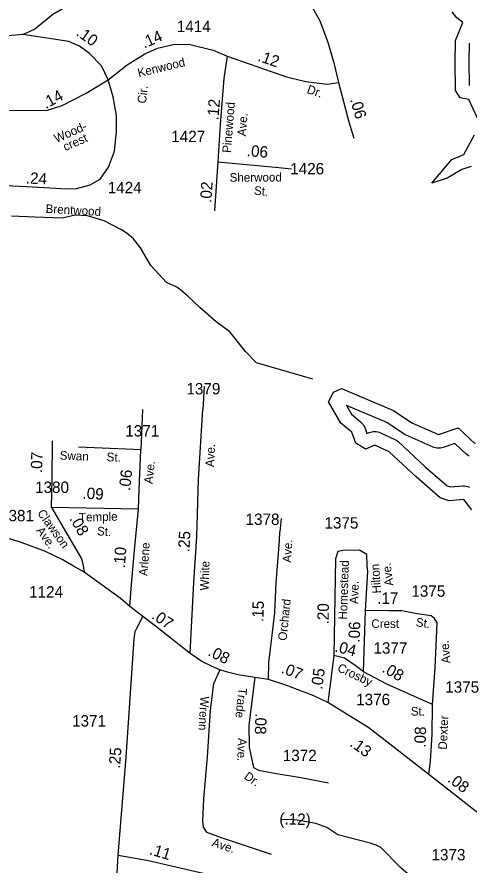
# Model space of a CAD drawing. Extents: x 1473865 to 1648260, y 639067 to 773536.
# Drawn here: x 1506106 to 1508582, y 644390 to 649038 of the extents above; entities that cross this region are included whole.
import ezdxf

# ---------------------------------------------------------------- set-up
doc = ezdxf.new("R2010")
doc.units = 0
for name, color, linetype in [('Exist Hydrographic Buffer Line', 7, 'Continuous'), ('Exist Hydrographic Lake Shore', 7, 'Continuous'), ('Exist Hydrographic Misc Water Feature', 7, 'Continuous'), ('Exist Road Non-System Type 51', 7, 'Continuous'), ('Exist Road Non-System Type 51 Label', 7, 'Continuous'), ('Exist Road Secondary Mileage Hundredths English Label', 7, 'Continuous'), ('Exist Road Secondary Type 51 Attributed', 7, 'Continuous'), ('Exist Road Secondary Type 51 Label', 7, 'Continuous'), ('Exist Road Secondary Type 51 Number Label', 7, 'Continuous')]:
    doc.layers.add(name, color=color, linetype=linetype)

msp = doc.modelspace()

# ---------------------------------------------------------------- linework, layer by layer
at = {"layer": 'Exist Hydrographic Buffer Line'}
for points in [[(1508583.7, 648893.6), (1508581.8, 648790.5), (1508583.6, 648661.6)], [(1508583.7, 646631.2), (1508576.9, 646634.9), (1508570.5, 646639.3), (1508564.6, 646644.4), (1508505.2, 646700.6), (1508440.7, 646678.1), (1508433.9, 646676.1), (1508427, 646674.7), (1508420, 646674), (1508413, 646674), (1508406, 646674.6), (1508399, 646675.8), (1508392.3, 646677.7), (1508385.7, 646680.3), (1508238.1, 646745.4), (1508232.1, 646748.4), (1508226.3, 646751.9), (1508132.3, 646815.4), (1507911.3, 646908.5), (1507938.8, 646860.5), (1507988.6, 646819), (1507995.6, 646812.3), (1508001.7, 646804.8), (1508006.8, 646796.6), (1508010.8, 646787.7), (1508023.2, 646754.5), (1508034.8, 646759.7), (1508042.3, 646762.6), (1508050.1, 646764.7), (1508058.1, 646765.9), (1508066.1, 646766.3), (1508074.1, 646765.8), (1508082.1, 646764.5), (1508089.8, 646762.3), (1508097.3, 646759.3), (1508176.4, 646722.5), (1508186.6, 646716.7), (1508195.8, 646709.4), (1508342.9, 646572.7), (1508462, 646468.8), (1508481.5, 646462.7), (1508548.7, 646467.6), (1508557.9, 646467.7), (1508567.1, 646466.7), (1508576, 646464.6), (1508584.7, 646461.4)]]:
    msp.add_lwpolyline(points, dxfattribs=at)
at = {"layer": 'Exist Hydrographic Lake Shore'}
for points in [[(1508629.6, 648483.2), (1508581.4, 648585.7), (1508533.1, 648594.8), (1508509, 648634), (1508506.8, 648790.7), (1508509, 648908.5), (1508548.2, 649008), (1508515, 649032.2), (1508490.9, 649065.3)], [(1508593.4, 648217.7), (1508543.5, 648202.4), (1508462.1, 648154.2), (1508379.3, 648127.2), (1508488.7, 648256), (1508554.2, 648284.1), (1508611.5, 648392.7)], [(1508597.7, 646336.8), (1508554.2, 646392.8), (1508472.8, 646386.8), (1508424.5, 646401.9), (1508292.7, 646517), (1508144.7, 646654.5), (1508065.6, 646691.3), (1508015.6, 646668.8), (1507963.1, 646701.3), (1507940.5, 646761.4), (1507880.5, 646811.5), (1507812.9, 646929.2), (1507840.4, 646981.8), (1507883, 647001.8), (1508168.2, 646881.6), (1508268.3, 646814), (1508416, 646748.9), (1508523.6, 646786.5), (1508616.1, 646698.8)]]:
    msp.add_lwpolyline(points, dxfattribs=at)
at = {"layer": 'Exist Hydrographic Misc Water Feature'}
for points in [[(1507726.7, 647053.6), (1507417.8, 647141.5), (1507357.2, 647203.5), (1507272.9, 647312.1), (1507197.9, 647367.4), (1507107.4, 647445.1), (1507042.5, 647508.3), (1507003.1, 647541), (1506981.4, 647557.4), (1506925.9, 647582.4), (1506839.6, 647676), (1506783.3, 647773), (1506744.2, 647821.7), (1506710.7, 647850.3), (1506679.1, 647870.9), (1506584.1, 647920.7), (1506492.5, 647948.3), (1506424.7, 647951.6), (1506354.7, 647935.9), (1506204.4, 647939.8), (1506076.6, 647946.2)], [(1508476.4, 644110.2), (1508463.3, 644135.7), (1508443.8, 644164), (1508420.3, 644192.5), (1508398.6, 644210.9), (1508306.1, 644290.6), (1508207.7, 644376.4), (1508099.7, 644486.3), (1508073.9, 644498.8), (1508040.1, 644509.5), (1507863, 644554.7), (1507803.7, 644595.8), (1507744.1, 644617), (1507652.4, 644634.6), (1507612.5, 644639.4), (1507556.6, 644638.4)]]:
    msp.add_lwpolyline(points, dxfattribs=at)
at = {"layer": 'Exist Road Non-System Type 51'}
for p, q in [((1507522.4, 648213.8), (1507610.2, 648204.7)), ((1507199.8, 648137.6), (1507188.7, 647975.4)), ((1507131.9, 647012.5), (1507124, 646886.7)), ((1506793.8, 646885.8), (1506785, 646666.2)), ((1507552.5, 646289.8), (1507545.7, 646216.2))]:
    msp.add_line(p, q, dxfattribs=at)
for points in [[(1506295.5, 646349.2), (1506298.8, 646502.6), (1506301.6, 646715.2)], [(1506785, 646666.2), (1506744.5, 646666.5), (1506442.6, 646679.2)], [(1507216.7, 645460), (1507182.6, 645383.8), (1507164.3, 645238.1), (1507148.3, 644982.3), (1507128.7, 644752.8), (1507122.8, 644630.8), (1507126.3, 644596.8), (1507144, 644570.6), (1507229.4, 644539.3), (1507498.1, 644449)], [(1507516.2, 644894), (1507660.3, 644870.4), (1507812.2, 644839.9)]]:
    msp.add_lwpolyline(points, dxfattribs=at)
at = {"layer": 'Exist Road Secondary Type 51 Attributed'}
for p, q in [((1506137.7, 648941.7), (1505951.5, 648924.6)), ((1507206.9, 648243), (1507199.8, 648137.6)), ((1506772.1, 646339.9), (1506295.5, 646349.2)), ((1508003.6, 645448.9), (1508014.7, 645784.3)), ((1507842.6, 645538.9), (1507808.9, 645280)), ((1507484.9, 645406.9), (1507409.1, 645418.3)), ((1508740.2, 644589.4), (1508362.7, 644885.4))]:
    msp.add_line(p, q, dxfattribs=at)
for points in [[(1506137.7, 648941.7), (1506202.1, 648970.8), (1506303.4, 649053.2), (1506440.8, 649135.1), (1506609.9, 649206.3), (1506788.4, 649249.5), (1506989.1, 649288.3), (1507177.4, 649309.3), (1507423.1, 649295.6), (1507516.9, 649274.1), (1507594.1, 649232.9), (1507655.5, 649189.8), (1507704.6, 649125), (1507764.8, 649016.1), (1507807, 648905.4), (1507841.2, 648786.9), (1507867.6, 648678.5)], [(1506605.9, 648692.5), (1506569, 648769.1), (1506504.2, 648838.1), (1506448.8, 648877), (1506391.1, 648903.8), (1506137.7, 648941.7)], [(1506605.9, 648692.5), (1506709, 648774.9), (1506806.1, 648835.4), (1506876.5, 648866.2), (1506970.8, 648888.7), (1507054.9, 648887.4), (1507180.3, 648855.4), (1507257.8, 648822.3)], [(1507257.8, 648822.3), (1507240, 648700.6), (1507220.1, 648448.8), (1507206.9, 648243)], [(1507257.8, 648822.3), (1507582.1, 648709.1), (1507687.7, 648683.3), (1507805.4, 648669.6), (1507867.6, 648678.5)], [(1505885.2, 648128), (1505977, 648118.5), (1506224.7, 648104.5), (1506378.6, 648096), (1506432.6, 648097.3), (1506506.9, 648118), (1506561.3, 648149.2), (1506608.5, 648214.4), (1506639.8, 648302.1), (1506651.4, 648409.7), (1506650.8, 648497.7), (1506632.5, 648600), (1506605.9, 648692.5)], [(1505899.4, 648524.9), (1506273.2, 648527.8), (1506353.8, 648552.3), (1506484.8, 648620.3), (1506605.9, 648692.5)], [(1507867.6, 648678.5), (1507924.1, 648463.7), (1507951.1, 648372.9)], [(1507206.9, 648243), (1507404.5, 648226), (1507522.4, 648213.8)], [(1507054.9, 645548.7), (1507059.5, 645658.7), (1507075.2, 645937.5), (1507091.9, 646188.3), (1507100, 646502.9), (1507124, 646886.7)], [(1506772.1, 646339.9), (1506774.9, 646448.1), (1506785, 646666.2)], [(1506295.5, 646349.2), (1506459.7, 646067.3), (1506467.1, 646041.4), (1506473.5, 645994.2)], [(1506724.9, 645807.5), (1506733, 645926.8), (1506749.9, 646116.2), (1506772.1, 646339.9)], [(1506473.5, 645994.2), (1506415.3, 646028.4), (1506357.1, 646062.6), (1506261.8, 646108.2), (1506119.5, 646161.5), (1505938.4, 646215.1), (1505794.2, 646257.7)], [(1507484.9, 645406.9), (1507485.5, 645499.9), (1507504.5, 645650.5), (1507518.4, 645774.1), (1507526.4, 645937), (1507543.5, 646166.7), (1507545.7, 646216.2)], [(1508014.7, 645784.3), (1508027.8, 645998.8), (1508024.2, 646028.9), (1508022.4, 646091), (1507982.8, 646115.6), (1507890.5, 646113.1), (1507864.4, 646107.4), (1507851.2, 646068.3), (1507842.6, 645538.9)], [(1506724.9, 645807.5), (1506671.3, 645852.8), (1506473.5, 645994.2)], [(1506796.1, 645752.1), (1506724.9, 645807.5)], [(1506660.4, 644443.5), (1506704.3, 644981.5), (1506748, 645630.1), (1506753.6, 645670.7), (1506760.1, 645684.6), (1506796.1, 645752.1)], [(1507054.9, 645548.7), (1506864.5, 645698.5), (1506796.1, 645752.1)], [(1508382.5, 645269.7), (1508397.8, 645470.6), (1508407.6, 645716.5), (1508394, 645740.6), (1508374.3, 645755), (1508298.5, 645766.1), (1508214.7, 645782.2), (1508143.7, 645782.2), (1508014.7, 645784.3)], [(1507409.1, 645418.3), (1507318.3, 645432.3), (1507260.1, 645447), (1507216.7, 645460), (1507171.4, 645479.4), (1507118.7, 645505.3), (1507054.9, 645548.7)], [(1508003.6, 645448.9), (1507958.7, 645482.9), (1507900.6, 645523.8), (1507842.6, 645538.9)], [(1507409.1, 645418.3), (1507377, 645156.8), (1507377.9, 645034), (1507394.8, 644959.8), (1507401.5, 644924.4), (1507430.1, 644909.1), (1507516.2, 644894)], [(1508382.5, 645269.7), (1508132.4, 645380.9), (1508003.6, 645448.9)], [(1507808.9, 645280), (1507731.6, 645317.1), (1507578.5, 645375.6), (1507484.9, 645406.9)], [(1508362.7, 644885.4), (1508033.6, 645141.6), (1507808.9, 645280)], [(1508362.7, 644885.4), (1508371.9, 644961), (1508380.2, 645103), (1508382.5, 645269.7)], [(1506678.5, 643281), (1506670.8, 643332.1), (1506644.6, 643452.5), (1506627.9, 643525.5), (1506613, 643797.5), (1506634.6, 644096.6), (1506649.1, 644248.4), (1506660.4, 644443.5)], [(1506660.4, 644443.5), (1506826, 644415.5), (1507228.3, 644320.7)]]:
    msp.add_lwpolyline(points, dxfattribs=at)

# ---------------------------------------------------------------- texts
at = {"layer": 'Exist Road Non-System Type 51'}
msp.add_text('.07', height=62.5, rotation=88.1839, dxfattribs=at).set_placement((1506243.4, 646537.1))
at = {"layer": 'Exist Road Non-System Type 51 Label'}
for s, rotation, p in [('Swan', 357.5929, (1506339.5, 646612.3)), ('St.', 357.5929, (1506596.6, 646603.2)), ('Wrenn', 266.4282, (1507111.7, 645315.8)), ('Ave.', 341.4323, (1507170, 644494.5))]:
    msp.add_text(s, height=47.5, rotation=rotation, dxfattribs=at).set_placement(p)
at = {"layer": 'Exist Road Secondary Mileage Hundredths English Label'}
for s, rotation, p in [('.10', 324.92, (1506426, 648940.4)), ('.14', 23.6085, (1506803, 648864)), ('.12', 340.7578, (1507420.9, 648798.6)), ('.14', 28.2947, (1506263.7, 648532.4)), ('.12', 85.4826, (1507209.7, 648470.2)), ('.06', 286.528, (1507930, 648585)), ('.06', 355.0841, (1507363, 648275.4)), ('.24', 356.8374, (1506153.1, 648125.5)), ('.02', 86.1078, (1507170.6, 648017.4)), ('.06', 83.674, (1506725.4, 646438.4)), ('.09', 356.3558, (1506463.5, 646398.7)), ('.08', 300.2059, (1506391.4, 646288.4)), ('.25', 86.9096, (1507050.4, 646102.9)), ('.10', 85.9135, (1506697.3, 646015.4)), ('.17', 0.3974, (1508079.5, 645820.8)), ('.15', 88.2219, (1507455.7, 645721.2)), ('.20', 89.0688, (1507813.4, 645708.1)), ('.07', 325.5436, (1506838.9, 645744.8)), ('.06', 88.1048, (1507983.5, 645607.7)), ('.04', 345.4539, (1507843.1, 645561.3)), ('.08', 333.5429, (1507147.8, 645540.6)), ('.07', 339.0827, (1507548.8, 645444.7)), ('.05', 82.1183, (1507777.6, 645349.3)), ('.08', 330.5944, (1508101.5, 645451.1)), ('.08', 268.3882, (1507412, 645222.3)), ('.08', 88.2532, (1508344.3, 645032.1)), ('.13', 323.5599, (1507925.6, 645046)), ('.25', 86.2103, (1506670.6, 644917)), ('.08', 323.2779, (1508460.5, 644850.6)), ('(.12)', 358.5034, (1507542.9, 644613)), ('.11', 342.9611, (1506827.2, 644449.9))]:
    msp.add_text(s, height=62.5, rotation=rotation, dxfattribs=at).set_placement(p)
at = {"layer": 'Exist Road Secondary Type 51 Label'}
for s, rotation, p in [('Kenwood', 13.6082, (1506773.5, 648707.3)), ('Cir.', 83.8596, (1506812.6, 648561.8)), ('Dr.', 340.7578, (1507690.7, 648622.4)), ('Pinewood', 85.4826, (1507278.1, 648291.4)), ('Ave.', 85.4826, (1507359.8, 648382.7)), ('Wood-', 23.6085, (1506322.3, 648347.1)), ('crest', 23.6085, (1506371.3, 648302)), ('Sherwood', 0.2756, (1507271.1, 648134.8)), ('St.', 354.0722, (1507402.8, 648064.5)), ('Brentwood', 356.8374, (1506262.1, 647964)), ('Ave.', 86.9096, (1507185.1, 646570)), ('Ave.', 83.674, (1506848.6, 646476.6)), ('Clawson ', 305.8279, (1506215.4, 646318.4)), ('Temple', 1.4913, (1506446.2, 646271.8)), ('Ave.', 305.8279, (1506209.3, 646222.6)), ('St.', 356.3558, (1506543.8, 646197.4)), ('Ave.', 86.4186, (1507607.2, 646046.2)), ('Arlene', 85.9135, (1506820.8, 645972.8)), ('White', 88.2065, (1507155.9, 645893.6)), ('Homestead', 88.1039, (1507913.9, 645734.7)), ('Hilton', 93.8141, (1508100.5, 645879.9)), ('Ave.', 97.5946, (1508168.9, 645922.7)), ('Ave.', 88.2219, (1507975.1, 645819.9)), ('Orchard', 84.1842, (1507582.8, 645617.6)), ('St.', 352.2994, (1508288.8, 645698.6)), ('Ave.', 94.7636, (1508481, 645496.7)), ('Crosby', 334.7223, (1507857.1, 645454.5)), ('Trade', 263.9282, (1507320.1, 645363)), ('Dexter', 87.3974, (1508460.6, 645021.6)), ('Ave.', 267.7407, (1507317.4, 645086.2)), ('Dr.', 325.9539, (1507346.6, 644865.8))]:
    msp.add_text(s, height=47.5, rotation=rotation, dxfattribs=at).set_placement(p)
for s, p in [('Crest', (1508047.4, 645689.2)), ('St.', (1508263.4, 645208.8))]:
    msp.add_text(s, height=47.5, dxfattribs=at).set_placement(p)
at = {"layer": 'Exist Road Secondary Type 51 Number Label'}
for s, p in [('1414', (1506981.3, 648954.6)), ('1427', (1506951.6, 648352)), ('1426', (1507603, 648175)), ('1424', (1506603.3, 648071.6)), ('1379', (1507034.4, 646969.2)), ('1371', (1506699.7, 646738.2)), ('1380', (1506205.4, 646429.1)), ('1381', (1506013.5, 646273.8)), ('1378', (1507358.3, 646253.6)), ('1375', (1507790.6, 646233.9)), ('1124', (1506172.6, 645855.8)), ('1375', (1508266.6, 645860.3)), ('1377', (1508059, 645548.2)), ('1375', (1508452.1, 645334.5)), ('1376', (1507964.1, 645265.7)), ('1371', (1506407.9, 645148.9)), ('1372', (1507562.1, 644959.4)), ('1373', (1508376.9, 644415.5))]:
    msp.add_text(s, height=62.5, dxfattribs=at).set_placement(p)

doc.saveas('drawing.dxf')
